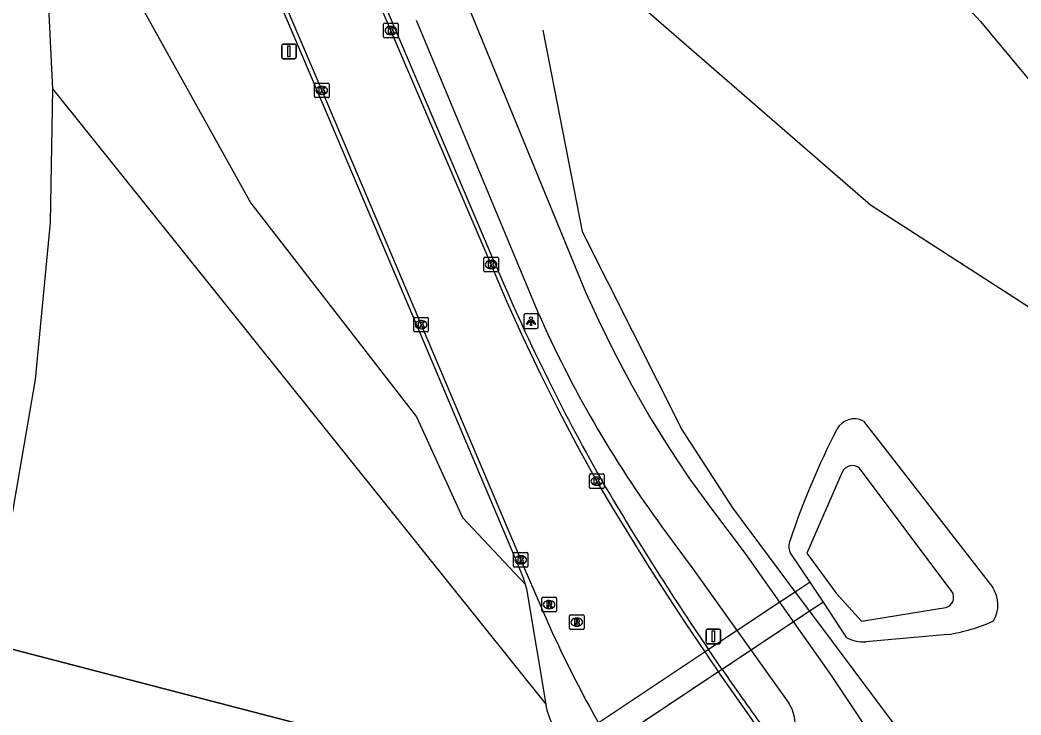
# Model space of a CAD drawing. Extents: x 155018 to 156648, y 383980 to 385733.
# Drawn here: x 156522.9 to 156591.6, y 384668.5 to 384716.2 of the extents above; entities that cross this region are included whole.
import ezdxf

# ---------------------------------------------------------------- set-up
doc = ezdxf.new("R2010")
doc.units = 0
for name, color, linetype in [('IMGEO_Berm_groen', 7, 'Continuous'), ('IMGEO_Duiker', 7, 'Continuous'), ('IMGEO_Fietspad_gesloten', 7, 'Continuous'), ('IMGEO_Gemengd_bos', 7, 'Continuous'), ('IMGEO_Groenvoorziening', 7, 'Continuous'), ('IMGEO_Hek', 7, 'Continuous'), ('IMGEO_Kolk', 7, 'Continuous'), ('IMGEO_Lichtpunt', 7, 'Continuous'), ('IMGEO_Loofbos', 7, 'Continuous'), ('IMGEO_Meer_plas_ven_vijver', 7, 'Continuous'), ('IMGEO_Rijbaan_lokaal_gesloten', 7, 'Continuous'), ('IMGEO_Rijbaan_lokaal_open', 7, 'Continuous'), ('IMGEO_Rioolput', 7, 'Continuous'), ('IMGEO_Verkeersbordpaal', 7, 'Continuous')]:
    doc.layers.add(name, color=color, linetype=linetype)

msp = doc.modelspace()

# ---------------------------------------------------------------- linework, layer by layer
at = {"layer": 'IMGEO_Berm_groen'}
for points in [[(156614.853, 384671.425), (156595.895, 384694.026), (156581.231, 384703.463), (156562.213, 384720.013), (156556.406, 384725.24), (156550.308, 384734.095), (156543.049, 384750.065), (156537.764, 384773.408)], [(156523.691, 384727.258), (156528.067, 384728.201), (156530.41, 384718.596), (156538.727, 384703.602), (156550.089, 384688.96), (156553.252, 384682.048), (156557.555, 384677.478)], [(156525.138, 384711.423), (156524.727, 384719.906), (156523.691, 384727.258)], [(156520.835, 384673.402), (156523.967, 384691.509), (156524.981, 384702.285), (156525.138, 384711.423)], [(156580.755, 384688.664), (156589.626, 384677.251)], [(156579.627, 384673.792), (156578.022, 384676.251), (156577.108, 384677.619), (156575.728, 384679.654)], [(156586.536, 384674.02), (156580.921, 384673.529)]]:
    msp.add_lwpolyline(points, dxfattribs=at)
for centre, radius, start, end in [((156580.134, 384687.454), 1.36, 62.8437, 150.68281), ((156626.778, 384663.428), 53.827, 152.69415, 161.51908), ((156576.694, 384680.073), 1.053, 156.6853, 203.45178), ((156587.862, 384676.063), 2.127, 328.49529, 33.9467), ((156584.701, 384685.951), 12.072, 278.74185, 294.33149), ((156580.705, 384675.779), 2.261, 241.53203, 275.4907)]:
    msp.add_arc(centre, radius, start, end, dxfattribs=at)
at = {"layer": 'IMGEO_Duiker'}
for points in [[(156577.108, 384677.619), (156576.081, 384676.936), (156575.032, 384676.239), (156572.166, 384674.336), (156570.131, 384672.984), (156569.894, 384672.826), (156562.558, 384667.952), (156562.299, 384667.78), (156550.846, 384660.171), (156549.66, 384659.383)], [(156578.022, 384676.251), (156577.068, 384675.617), (156576.011, 384674.916), (156573.146, 384673.013), (156571.061, 384671.628), (156570.823, 384671.47), (156563.419, 384666.553), (156563.151, 384666.375), (156551.82, 384658.85), (156550.561, 384658.014)]]:
    msp.add_lwpolyline(points, dxfattribs=at)
at = {"layer": 'IMGEO_Fietspad_gesloten'}
for points in [[(156538.592, 384751.656), (156539.355, 384749.98), (156542.337, 384743.362), (156546.126, 384734.779), (156549.842, 384726.164), (156553.484, 384717.518), (156561.721, 384697.462), (156562.572, 384695.595), (156563.674, 384693.353), (156564.847, 384691.147), (156566.09, 384688.98), (156567.402, 384686.854), (156568.781, 384684.771), (156570.259, 384682.731), (156572.644, 384679.583), (156578.506, 384671.277), (156581.42, 384666.894)], [(156550.081, 384716.172), (156558.429, 384696.135)], [(156566.934, 384681.406), (156569.126, 384678.445), (156575.641, 384669.319)]]:
    msp.add_lwpolyline(points, dxfattribs=at)
for centre, radius, start, end in [((156629.848, 384727.555), 78.025, 203.74629, 216.26076), ((156573.112, 384667.767), 2.967, 354.6349, 31.52815)]:
    msp.add_arc(centre, radius, start, end, dxfattribs=at)
at = {"layer": 'IMGEO_Gemengd_bos'}
msp.add_lwpolyline([(156520.835, 384673.402), (156544.492, 384667.252), (156545.684, 384666.826), (156546.69, 384665.812), (156547.264, 384665.032)], dxfattribs=at)
at = {"layer": 'IMGEO_Groenvoorziening'}
msp.add_lwpolyline([(156525.138, 384711.423), (156558.968, 384669.241)], dxfattribs=at)
at = {"layer": 'IMGEO_Hek'}
for points in [[(156558.764, 384715.487), (156561.456, 384701.659)], [(156561.456, 384701.659), (156568.322, 384688.04), (156571.766, 384682.703), (156576.081, 384676.936)], [(156576.081, 384676.936), (156577.068, 384675.617)], [(156577.068, 384675.617), (156584.702, 384665.414)], [(156550.846, 384660.171), (156546.69, 384665.812), (156545.684, 384666.826), (156544.492, 384667.252), (156520.835, 384673.402)]]:
    msp.add_lwpolyline(points, dxfattribs=at)
at = {"layer": 'IMGEO_Kolk'}
for p, q in [((156547.842, 384715.026), (156547.842, 384715.878)), ((156547.917, 384715.952), (156548.769, 384715.952)), ((156548.33, 384715.732), (156548.355, 384715.732)), ((156548.843, 384715.878), (156548.843, 384715.026)), ((156548.769, 384714.952), (156547.917, 384714.952)), ((156548.353, 384715.172), (156548.328, 384715.172)), ((156543.096, 384710.921), (156543.096, 384711.773)), ((156543.171, 384711.847), (156544.023, 384711.847)), ((156543.584, 384711.627), (156543.609, 384711.627)), ((156544.097, 384711.773), (156544.097, 384710.921)), ((156544.023, 384710.847), (156543.171, 384710.847)), ((156543.607, 384711.067), (156543.582, 384711.067)), ((156554.711, 384698.977), (156554.711, 384699.829)), ((156554.786, 384699.903), (156555.638, 384699.903)), ((156555.712, 384699.829), (156555.712, 384698.977)), ((156555.222, 384699.123), (156555.197, 384699.123)), ((156555.199, 384699.683), (156555.224, 384699.683)), ((156555.638, 384698.903), (156554.786, 384698.903)), ((156549.906, 384694.85), (156549.906, 384695.702)), ((156549.981, 384695.776), (156550.833, 384695.776)), ((156550.907, 384695.702), (156550.907, 384694.85)), ((156550.417, 384694.996), (156550.392, 384694.996)), ((156550.394, 384695.556), (156550.419, 384695.556)), ((156550.833, 384694.776), (156549.981, 384694.776)), ((156561.964, 384684.109), (156561.964, 384684.961)), ((156562.039, 384685.035), (156562.891, 384685.035)), ((156562.452, 384684.815), (156562.477, 384684.815)), ((156562.965, 384684.961), (156562.965, 384684.109)), ((156562.891, 384684.035), (156562.039, 384684.035)), ((156562.475, 384684.255), (156562.45, 384684.255)), ((156556.743, 384678.72), (156556.743, 384679.572)), ((156556.818, 384679.646), (156557.67, 384679.646)), ((156557.231, 384679.426), (156557.256, 384679.426)), ((156557.744, 384679.572), (156557.744, 384678.72)), ((156557.67, 384678.646), (156556.818, 384678.646)), ((156557.254, 384678.866), (156557.229, 384678.866))]:
    msp.add_line(p, q, dxfattribs=at)
for points in [[(156547.842, 384715.026), (156547.842, 384715.878)], [(156547.917, 384715.952), (156548.769, 384715.952)], [(156548.163, 384715.652), (156548.286, 384715.652), (156548.286, 384715.501), (156548.416, 384715.652), (156548.58, 384715.652), (156548.434, 384715.501), (156548.587, 384715.252), (156548.435, 384715.252), (156548.35, 384715.416), (156548.286, 384715.349), (156548.286, 384715.252), (156548.163, 384715.252), (156548.163, 384715.652)], [(156548.843, 384715.878), (156548.843, 384715.026)], [(156548.769, 384714.952), (156547.917, 384714.952)], [(156543.096, 384710.921), (156543.096, 384711.773)], [(156543.171, 384711.847), (156544.023, 384711.847)], [(156543.417, 384711.547), (156543.54, 384711.547), (156543.54, 384711.396), (156543.67, 384711.547), (156543.834, 384711.547), (156543.688, 384711.396), (156543.841, 384711.147), (156543.689, 384711.147), (156543.604, 384711.311), (156543.54, 384711.244), (156543.54, 384711.147), (156543.417, 384711.147), (156543.417, 384711.547)], [(156544.097, 384711.773), (156544.097, 384710.921)], [(156544.023, 384710.847), (156543.171, 384710.847)], [(156554.711, 384698.977), (156554.711, 384699.829)], [(156554.786, 384699.903), (156555.638, 384699.903)], [(156555.712, 384699.829), (156555.712, 384698.977)], [(156555.032, 384699.603), (156555.155, 384699.603), (156555.155, 384699.452), (156555.285, 384699.603), (156555.449, 384699.603), (156555.303, 384699.452), (156555.456, 384699.203), (156555.304, 384699.203), (156555.219, 384699.367), (156555.155, 384699.3), (156555.155, 384699.203), (156555.032, 384699.203), (156555.032, 384699.603)], [(156555.638, 384698.903), (156554.786, 384698.903)], [(156549.906, 384694.85), (156549.906, 384695.702)], [(156549.981, 384695.776), (156550.833, 384695.776)], [(156550.907, 384695.702), (156550.907, 384694.85)], [(156550.227, 384695.476), (156550.35, 384695.476), (156550.35, 384695.325), (156550.48, 384695.476), (156550.644, 384695.476), (156550.498, 384695.325), (156550.651, 384695.076), (156550.499, 384695.076), (156550.414, 384695.24), (156550.35, 384695.173), (156550.35, 384695.076), (156550.227, 384695.076), (156550.227, 384695.476)], [(156550.833, 384694.776), (156549.981, 384694.776)], [(156561.964, 384684.109), (156561.964, 384684.961)], [(156562.039, 384685.035), (156562.891, 384685.035)], [(156562.285, 384684.735), (156562.408, 384684.735), (156562.408, 384684.584), (156562.538, 384684.735), (156562.702, 384684.735), (156562.556, 384684.584), (156562.709, 384684.335), (156562.557, 384684.335), (156562.472, 384684.499), (156562.408, 384684.432), (156562.408, 384684.335), (156562.285, 384684.335), (156562.285, 384684.735)], [(156562.965, 384684.961), (156562.965, 384684.109)], [(156562.891, 384684.035), (156562.039, 384684.035)], [(156556.743, 384678.72), (156556.743, 384679.572)], [(156556.818, 384679.646), (156557.67, 384679.646)], [(156557.064, 384679.346), (156557.187, 384679.346), (156557.187, 384679.195), (156557.317, 384679.346), (156557.481, 384679.346), (156557.335, 384679.195), (156557.488, 384678.946), (156557.336, 384678.946), (156557.251, 384679.11), (156557.187, 384679.043), (156557.187, 384678.946), (156557.064, 384678.946), (156557.064, 384679.346)], [(156557.744, 384679.572), (156557.744, 384678.72)], [(156557.67, 384678.646), (156556.818, 384678.646)]]:
    msp.add_lwpolyline(points, dxfattribs=at)
for centre, start, end in [((156547.919, 384715.876), 91.55205, 178.44795), ((156547.919, 384715.876), 91.55205, 178.44795), ((156548.767, 384715.876), 1.55205, 88.44795), ((156548.767, 384715.876), 1.55205, 88.44795), ((156547.919, 384715.028), 181.55205, 268.44795), ((156547.919, 384715.028), 181.55205, 268.44795), ((156548.767, 384715.028), 271.55205, 358.44795), ((156548.767, 384715.028), 271.55205, 358.44795), ((156543.173, 384711.771), 91.55205, 178.44795), ((156543.173, 384711.771), 91.55205, 178.44795), ((156544.021, 384711.771), 1.55205, 88.44795), ((156544.021, 384711.771), 1.55205, 88.44795), ((156543.173, 384710.923), 181.55205, 268.44795), ((156543.173, 384710.923), 181.55205, 268.44795), ((156544.021, 384710.923), 271.55205, 358.44795), ((156544.021, 384710.923), 271.55205, 358.44795), ((156554.788, 384699.827), 91.55205, 178.44795), ((156554.788, 384699.827), 91.55205, 178.44795), ((156555.636, 384699.827), 1.55205, 88.44795), ((156555.636, 384699.827), 1.55205, 88.44795), ((156554.788, 384698.979), 181.55205, 268.44795), ((156554.788, 384698.979), 181.55205, 268.44795), ((156555.636, 384698.979), 271.55205, 358.44795), ((156555.636, 384698.979), 271.55205, 358.44795), ((156549.983, 384695.7), 91.55205, 178.44795), ((156549.983, 384695.7), 91.55205, 178.44795), ((156550.831, 384695.7), 1.55205, 88.44795), ((156550.831, 384695.7), 1.55205, 88.44795), ((156549.983, 384694.852), 181.55205, 268.44795), ((156549.983, 384694.852), 181.55205, 268.44795), ((156550.831, 384694.852), 271.55205, 358.44795), ((156550.831, 384694.852), 271.55205, 358.44795), ((156562.041, 384684.959), 91.55205, 178.44795), ((156562.041, 384684.959), 91.55205, 178.44795), ((156562.889, 384684.959), 1.55205, 88.44795), ((156562.889, 384684.959), 1.55205, 88.44795), ((156562.041, 384684.111), 181.55205, 268.44795), ((156562.041, 384684.111), 181.55205, 268.44795), ((156562.889, 384684.111), 271.55205, 358.44795), ((156562.889, 384684.111), 271.55205, 358.44795), ((156556.82, 384679.57), 91.55205, 178.44795), ((156556.82, 384679.57), 91.55205, 178.44795), ((156557.668, 384679.57), 1.55205, 88.44795), ((156557.668, 384679.57), 1.55205, 88.44795), ((156556.82, 384678.722), 181.55205, 268.44795), ((156556.82, 384678.722), 181.55205, 268.44795), ((156557.668, 384678.722), 271.55205, 358.44795), ((156557.668, 384678.722), 271.55205, 358.44795)]:
    msp.add_arc(centre, 0.0765, start, end, dxfattribs=at)
for centre, major_axis, ratio, start_param, end_param in [((156548.329, 384715.452), (-0.387, 0.002), 0.722429, 4.712389, 7.853982), ((156548.354, 384715.452), (-0.39, 0.002), 0.717154, 1.570796, 4.712389), ((156543.583, 384711.347), (-0.387, 0.002), 0.722429, 4.712389, 7.853982), ((156543.608, 384711.347), (-0.39, 0.002), 0.717154, 1.570796, 4.712389), ((156555.198, 384699.403), (-0.387, 0.002), 0.722429, 4.712389, 7.853982), ((156555.223, 384699.403), (-0.39, 0.002), 0.717154, 1.570796, 4.712389), ((156550.393, 384695.276), (-0.387, 0.002), 0.722429, 4.712389, 7.853982), ((156550.418, 384695.276), (-0.39, 0.002), 0.717154, 1.570796, 4.712389), ((156562.451, 384684.535), (-0.387, 0.002), 0.722429, 4.712389, 7.853982), ((156562.476, 384684.535), (-0.39, 0.002), 0.717154, 1.570796, 4.712389), ((156557.23, 384679.146), (-0.387, 0.002), 0.722429, 4.712389, 7.853982), ((156557.255, 384679.146), (-0.39, 0.002), 0.717154, 1.570796, 4.712389)]:
    msp.add_ellipse(centre, major_axis=major_axis, ratio=ratio, start_param=start_param, end_param=end_param, dxfattribs=at)
at = {"layer": 'IMGEO_Lichtpunt'}
for p, q in [((156557.451, 384695.914), (156557.451, 384695.107)), ((156557.451, 384695.914), (156557.451, 384695.107)), ((156558.353, 384696.009), (156557.545, 384696.009)), ((156558.353, 384696.009), (156557.545, 384696.009)), ((156558.447, 384695.107), (156558.447, 384695.914)), ((156558.447, 384695.107), (156558.447, 384695.914)), ((156557.545, 384695.013), (156558.353, 384695.013)), ((156557.545, 384695.013), (156558.353, 384695.013))]:
    msp.add_line(p, q, dxfattribs=at)
for points in [[(156557.825, 384695.578), (156557.864, 384695.55), (156557.676, 384695.288), (156557.638, 384695.315), (156557.825, 384695.578)], [(156557.927, 384695.53), (156557.974, 384695.53), (156557.974, 384695.208), (156557.927, 384695.208), (156557.927, 384695.53)], [(156558.037, 384695.55), (156558.075, 384695.577), (156558.262, 384695.315), (156558.223, 384695.287), (156558.037, 384695.55)]]:
    msp.add_lwpolyline(points, dxfattribs=at)
msp.add_circle((156557.95, 384695.712), 0.0994, dxfattribs=at)
for centre, start, end in [((156557.545, 384695.914), 90, 180), ((156557.545, 384695.914), 90, 180), ((156558.353, 384695.914), 0, 90), ((156558.353, 384695.914), 0, 90), ((156557.545, 384695.107), 180, 270), ((156557.545, 384695.107), 180, 270), ((156558.353, 384695.107), 270, 0), ((156558.353, 384695.107), 270, 360)]:
    msp.add_arc(centre, 0.0946, start, end, dxfattribs=at)
at = {"layer": 'IMGEO_Loofbos'}
msp.add_lwpolyline([(156569.824, 384736.364), (156576.72, 384728.578), (156582.041, 384723.406), (156588.786, 384716.072), (156593.573, 384710.334), (156597.943, 384704.37), (156598.739, 384703.02), (156598.968, 384702.305), (156606.844, 384694.064), (156607.82, 384692.677), (156621.618, 384677.31)], dxfattribs=at)
at = {"layer": 'IMGEO_Meer_plas_ven_vijver'}
for points in [[(156586.823, 384676.981), (156580.487, 384685.432)], [(156579.297, 384685.156), (156576.877, 384679.613), (156578.892, 384676.864), (156580.629, 384674.949), (156586.4, 384675.877)]]:
    msp.add_lwpolyline(points, dxfattribs=at)
for centre, radius, start, end in [((156579.995, 384684.851), 0.761, 49.70868, 156.40711), ((156586.235, 384676.573), 0.716, 283.34342, 34.72769)]:
    msp.add_arc(centre, radius, start, end, dxfattribs=at)
at = {"layer": 'IMGEO_Rijbaan_lokaal_gesloten'}
for points in [[(156526.752, 384750), (156528.419, 384746.119), (156536.074, 384728.235), (156543.325, 384711.199), (156550.132, 384695.141), (156557.03, 384678.865)], [(156555.476, 384699.483), (156548.628, 384715.563), (156541.412, 384732.566), (156534.157, 384749.555), (156533.97, 384750)], [(156575.012, 384665.494), (156570.823, 384671.47), (156570.667, 384671.695), (156570.512, 384671.921), (156570.357, 384672.147), (156570.202, 384672.373), (156570.048, 384672.599), (156569.894, 384672.826), (156568.604, 384674.745), (156567.335, 384676.677), (156566.086, 384678.622), (156564.858, 384680.58), (156563.65, 384682.551), (156562.464, 384684.535), (156561.136, 384686.953), (156559.855, 384689.396), (156558.622, 384691.864), (156557.437, 384694.355), (156556.3, 384696.868), (156555.212, 384699.403), (156548.342, 384715.452), (156541.127, 384732.471)], [(156536.358, 384728.358), (156543.598, 384711.347), (156557.244, 384679.146), (156557.319, 384678.973)], [(156557.03, 384678.865), (156557.319, 384678.973)], [(156557.319, 384678.973), (156559.343, 384674.315)], [(156571.061, 384671.628), (156570.131, 384672.984)]]:
    msp.add_lwpolyline(points, dxfattribs=at)
for centre, radius, start, end in [((156685.199, 384754.006), 140.715, 202.79713, 209.50859), ((156737.95, 384787.121), 202.954, 210.3095, 214.22044), ((156631.128, 384706.898), 78.834, 204.41317, 213.40144), ((156735.631, 384785.525), 200.139, 214.68679, 216.04259)]:
    msp.add_arc(centre, radius, start, end, dxfattribs=at)
at = {"layer": 'IMGEO_Rijbaan_lokaal_open'}
for points in [[(156557.03, 384678.865), (156557.422, 384677.915), (156557.555, 384677.478)], [(156557.555, 384677.478), (156557.652, 384677.161), (156558.968, 384669.241)]]:
    msp.add_lwpolyline(points, dxfattribs=at)
msp.add_arc((156562.817, 384669.765), 3.885, 187.75273, 212.33777, dxfattribs=at)
at = {"layer": 'IMGEO_Rioolput'}
for p, q in [((156558.694, 384675.648), (156558.694, 384676.5)), ((156558.769, 384676.574), (156559.621, 384676.574)), ((156559.695, 384676.5), (156559.695, 384675.648)), ((156559.205, 384675.794), (156559.18, 384675.794)), ((156559.182, 384676.354), (156559.207, 384676.354)), ((156559.621, 384675.574), (156558.769, 384675.574)), ((156560.588, 384674.447), (156560.588, 384675.299)), ((156560.663, 384675.373), (156561.515, 384675.373)), ((156561.076, 384675.153), (156561.101, 384675.153)), ((156561.589, 384675.299), (156561.589, 384674.447)), ((156561.515, 384674.373), (156560.663, 384674.373)), ((156561.099, 384674.593), (156561.074, 384674.593))]:
    msp.add_line(p, q, dxfattribs=at)
for points in [[(156558.694, 384675.648), (156558.694, 384676.5)], [(156558.769, 384676.574), (156559.621, 384676.574)], [(156559.695, 384676.5), (156559.695, 384675.648)], [(156559.283, 384676.272), (156559.031, 384676.274), (156559.031, 384675.874)], [(156559.031, 384675.874), (156559.155, 384675.874), (156559.155, 384676.036), (156559.166, 384676.036)], [(156559.209, 384676.193), (156559.155, 384676.193), (156559.155, 384676.112)], [(156559.155, 384676.112), (156559.207, 384676.112)], [(156559.213, 384676.007), (156559.284, 384675.874), (156559.424, 384675.874), (156559.359, 384676)], [(156559.621, 384675.574), (156558.769, 384675.574)], [(156560.588, 384674.447), (156560.588, 384675.299)], [(156560.663, 384675.373), (156561.515, 384675.373)], [(156561.177, 384675.071), (156560.925, 384675.073), (156560.925, 384674.673)], [(156561.589, 384675.299), (156561.589, 384674.447)], [(156561.515, 384674.373), (156560.663, 384674.373)], [(156560.925, 384674.673), (156561.049, 384674.673), (156561.049, 384674.835), (156561.06, 384674.835)], [(156561.103, 384674.992), (156561.049, 384674.992), (156561.049, 384674.911)], [(156561.049, 384674.911), (156561.101, 384674.911)], [(156561.107, 384674.806), (156561.178, 384674.673), (156561.318, 384674.673), (156561.253, 384674.799)]]:
    msp.add_lwpolyline(points, dxfattribs=at)
for centre, radius, start, end in [((156558.771, 384676.498), 0.0765, 91.55205, 178.44795), ((156558.771, 384676.498), 0.0765, 91.55205, 178.44795), ((156559.619, 384676.498), 0.0765, 1.55205, 88.44795), ((156559.619, 384676.498), 0.0765, 1.55205, 88.44795), ((156559.165, 384675.983), 0.0533, 26.02933, 88.69889), ((156559.191, 384676.301), 0.19, 274.7715, 282.96867), ((156559.215, 384676.097), 0.0964, 77.00612, 93.18647), ((156559.229, 384676.154), 0.0378, 276.66336, 79.67722), ((156559.282, 384676.162), 0.109, 350.36119, 89.41601), ((156559.28, 384676.162), 0.112, 277.58423, 350.98172), ((156559.264, 384675.947), 0.108, 29.51342, 73.79051), ((156558.771, 384675.65), 0.0765, 181.55205, 268.44795), ((156558.771, 384675.65), 0.0765, 181.55205, 268.44795), ((156559.619, 384675.65), 0.0765, 271.55205, 358.44795), ((156559.619, 384675.65), 0.0765, 271.55205, 358.44795), ((156560.665, 384675.297), 0.0765, 91.55205, 178.44795), ((156560.665, 384675.297), 0.0765, 91.55205, 178.44795), ((156561.176, 384674.961), 0.109, 350.36119, 89.41601), ((156561.513, 384675.297), 0.0765, 1.55205, 88.44795), ((156561.513, 384675.297), 0.0765, 1.55205, 88.44795), ((156560.665, 384674.449), 0.0765, 181.55205, 268.44795), ((156560.665, 384674.449), 0.0765, 181.55205, 268.44795), ((156561.059, 384674.782), 0.0533, 26.02933, 88.69889), ((156561.085, 384675.1), 0.19, 274.7715, 282.96867), ((156561.109, 384674.896), 0.0964, 77.00612, 93.18647), ((156561.123, 384674.953), 0.0378, 276.66336, 79.67722), ((156561.174, 384674.961), 0.112, 277.58423, 350.98172), ((156561.158, 384674.746), 0.108, 29.51342, 73.79051), ((156561.513, 384674.449), 0.0765, 271.55205, 358.44795), ((156561.513, 384674.449), 0.0765, 271.55205, 358.44795)]:
    msp.add_arc(centre, radius, start, end, dxfattribs=at)
for centre, major_axis, ratio, start_param, end_param in [((156559.181, 384676.074), (-0.387, 0.002), 0.722429, 4.712389, 7.853982), ((156559.206, 384676.074), (-0.39, 0.002), 0.717154, 1.570796, 4.712389), ((156561.075, 384674.873), (-0.387, 0.002), 0.722429, 4.712389, 7.853982), ((156561.1, 384674.873), (-0.39, 0.002), 0.717154, 1.570796, 4.712389)]:
    msp.add_ellipse(centre, major_axis=major_axis, ratio=ratio, start_param=start_param, end_param=end_param, dxfattribs=at)
at = {"layer": 'IMGEO_Verkeersbordpaal'}
for p, q in [((156540.846, 384713.616), (156540.846, 384714.416)), ((156540.846, 384714.416), (156540.846, 384713.616)), ((156540.946, 384714.516), (156541.736, 384714.516)), ((156541.736, 384714.516), (156540.946, 384714.516)), ((156541.836, 384714.416), (156541.836, 384713.616)), ((156541.836, 384713.616), (156541.836, 384714.416)), ((156541.736, 384713.516), (156540.946, 384713.516)), ((156540.946, 384713.516), (156541.736, 384713.516)), ((156570.059, 384674.39), (156570.849, 384674.39)), ((156570.849, 384674.39), (156570.059, 384674.39)), ((156569.959, 384673.49), (156569.959, 384674.29)), ((156569.959, 384674.29), (156569.959, 384673.49)), ((156570.949, 384674.29), (156570.949, 384673.49)), ((156570.949, 384673.49), (156570.949, 384674.29)), ((156570.849, 384673.39), (156570.059, 384673.39)), ((156570.059, 384673.39), (156570.849, 384673.39))]:
    msp.add_line(p, q, dxfattribs=at)
for points in [[(156541.266, 384714.391), (156541.416, 384714.391), (156541.416, 384713.641), (156541.266, 384713.641), (156541.266, 384714.391)], [(156570.379, 384674.265), (156570.529, 384674.265), (156570.529, 384673.515), (156570.379, 384673.515), (156570.379, 384674.265)]]:
    msp.add_lwpolyline(points, dxfattribs=at)
for centre, start, end in [((156540.946, 384714.416), 90, 180), ((156540.946, 384714.416), 90, 180), ((156541.736, 384714.416), 0, 90), ((156541.736, 384714.416), 360, 90), ((156540.946, 384713.616), 180, 270), ((156540.946, 384713.616), 180, 270), ((156541.736, 384713.616), 270, 0), ((156541.736, 384713.616), 270, 0), ((156570.059, 384674.29), 90, 180), ((156570.059, 384674.29), 90, 180), ((156570.849, 384674.29), 0, 90), ((156570.849, 384674.29), 360, 90), ((156570.059, 384673.49), 180, 270), ((156570.059, 384673.49), 180, 270), ((156570.849, 384673.49), 270, 0), ((156570.849, 384673.49), 270, 0)]:
    msp.add_arc(centre, 0.1, start, end, dxfattribs=at)

doc.saveas('drawing.dxf')
